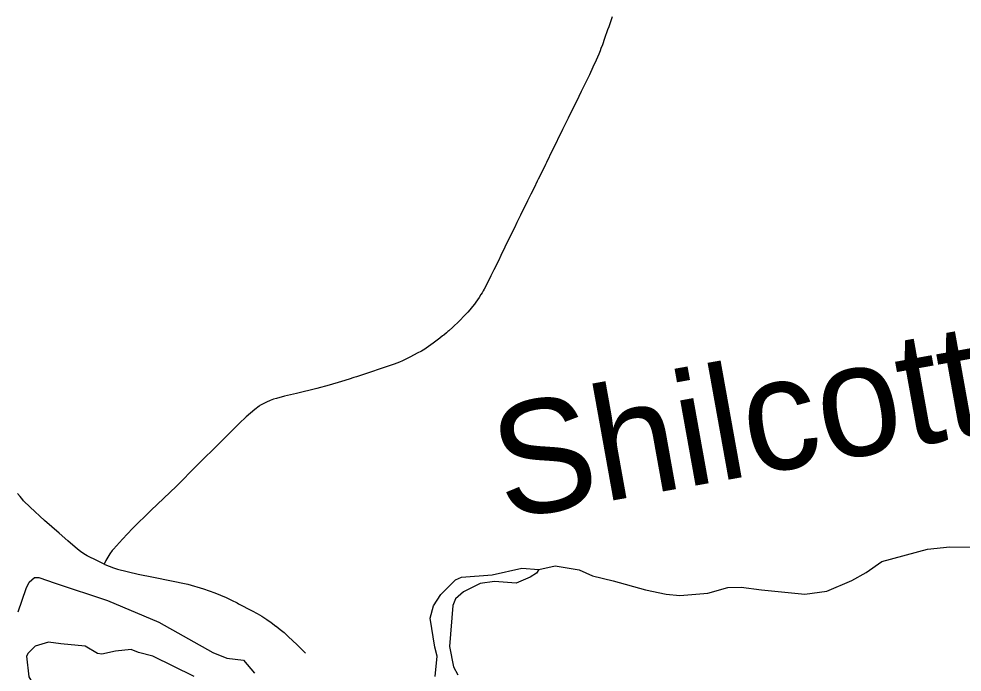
# Model space of a CAD drawing. Extents: x -19 to 366, y -4 to 359.
# Drawn here: x 152.873 to 153.543, y 194.154 to 194.618 of the extents above; entities that cross this region are included whole.
import ezdxf

# ---------------------------------------------------------------- set-up
doc = ezdxf.new("R2010")
doc.units = 0
for name, color, linetype in [('R_Border Prem', 7, 'Continuous'), ('R_Striping', 7, 'Continuous'), ('R_Survey Control', 7, 'Continuous'), ('R_Temp Easement', 7, 'Continuous'), ('Sheet Fence', 7, 'Continuous')]:
    doc.layers.add(name, color=color, linetype=linetype)

msp = doc.modelspace()

# ---------------------------------------------------------------- linework, layer by layer
at = {"layer": 'R_Border Prem'}
for points in [[(153.16865, 194.15142), (153.17005, 194.16586), (153.16848, 194.17231), (153.16509, 194.19278), (153.16748, 194.20154), (153.17272, 194.20955), (153.18305, 194.22007), (153.1872, 194.222), (153.20897, 194.2235), (153.23014, 194.22822), (153.24227, 194.22736), (153.24059, 194.22469), (153.23607, 194.22181), (153.22606, 194.21756), (153.21071, 194.21877), (153.20049, 194.21736), (153.1888, 194.21157), (153.18297, 194.20659), (153.18111, 194.20183), (153.1787, 194.17276), (153.18166, 194.15836), (153.18474, 194.1525)], [(152.87261, 194.19718), (152.87815, 194.21393), (152.88039, 194.21831), (152.88415, 194.22157), (152.88718, 194.22159), (152.89877, 194.21769), (152.93599, 194.20526), (152.97249, 194.18997), (153.01073, 194.16843), (153.02062, 194.16452), (153.03256, 194.16291), (153.0404, 194.15385)], [(152.99743, 194.15143), (152.96814, 194.16583), (152.95808, 194.16841), (152.95276, 194.17065), (152.94159, 194.16942), (152.93195, 194.16726), (152.92892, 194.16761), (152.92016, 194.17286), (152.90291, 194.17463), (152.894, 194.1757), (152.88455, 194.17297), (152.87967, 194.16799)], [(152.87967, 194.16799), (152.87836, 194.1659), (152.88019, 194.1511), (152.8848, 194.14316), (152.89148, 194.13695), (152.92495, 194.12031), (152.94686, 194.10453)]]:
    msp.add_lwpolyline(points, dxfattribs=at)
at = {"layer": 'R_Striping'}
for points in [[(153.29425, 194.61965), (153.29181, 194.61259), (153.29107, 194.6105), (153.28884, 194.60419), (153.28729, 194.59987), (153.28628, 194.59718), (153.28564, 194.59555), (153.2847, 194.59317), (153.28286, 194.58879), (153.28064, 194.58384), (153.27806, 194.57849), (153.27228, 194.56664), (153.27056, 194.56311), (153.26301, 194.54766), (153.26076, 194.54307), (153.25908, 194.53971), (153.25897, 194.53945), (153.25647, 194.53442), (153.25417, 194.52974), (153.25167, 194.52468), (153.24754, 194.51616), (153.24694, 194.51494), (153.2433, 194.50751), (153.24172, 194.50433), (153.24111, 194.50311), (153.23879, 194.49831), (153.23658, 194.49382), (153.2342, 194.48895), (153.22926, 194.47884), (153.2267, 194.4736), (153.22489, 194.46995), (153.22219, 194.46443), (153.21815, 194.45606), (153.21527, 194.45017), (153.21349, 194.44653), (153.21037, 194.44005), (153.2082, 194.43574)], [(153.2082, 194.43574), (153.2048, 194.42897), (153.20341, 194.42629), (153.2028, 194.42521), (153.20193, 194.42368), (153.20114, 194.42244), (153.19989, 194.42047), (153.19757, 194.41718), (153.19646, 194.4157), (153.19516, 194.41405), (153.19315, 194.41164), (153.19175, 194.41006), (153.19085, 194.40908), (153.189, 194.40706), (153.18624, 194.40423), (153.18461, 194.40259), (153.1821, 194.40021), (153.1811, 194.39929), (153.17829, 194.39681), (153.17769, 194.3963), (153.17667, 194.39544), (153.17468, 194.3938), (153.17381, 194.3931), (153.17193, 194.39166), (153.16723, 194.38812), (153.1623, 194.38438), (153.16118, 194.38372), (153.1589, 194.3824), (153.15594, 194.38086), (153.15111, 194.3783), (153.14915, 194.37729), (153.14831, 194.37686), (153.1453, 194.37544), (153.14324, 194.37453), (153.13961, 194.37308), (153.13528, 194.37159), (153.1289, 194.3695), (153.12338, 194.36772), (153.11267, 194.3642), (153.11088, 194.36364), (153.10762, 194.36256), (153.10202, 194.36081), (153.09331, 194.35821), (153.08457, 194.35575), (153.07025, 194.35228), (153.06168, 194.35048), (153.05603, 194.34881), (153.05389, 194.34816), (153.05138, 194.34726), (153.04893, 194.34622), (153.04652, 194.34504), (153.04422, 194.34372), (153.04375, 194.34339), (153.04056, 194.34092), (153.03746, 194.33834), (153.03446, 194.33564), (153.02951, 194.33098), (153.01615, 194.31774), (152.99945, 194.30125), (152.98485, 194.2865), (152.96668, 194.26924), (152.95382, 194.25656), (152.94656, 194.24892), (152.94015, 194.24183), (152.93937, 194.24084), (152.93773, 194.23855), (152.93619, 194.23617), (152.9348, 194.23371), (152.93355, 194.23117)], [(152.93355, 194.23117), (152.93415, 194.23088), (152.93712, 194.22962), (152.94012, 194.2285), (152.94311, 194.22755), (152.95785, 194.22402), (152.96867, 194.22185), (152.99304, 194.21704), (153.00409, 194.21356), (153.0082, 194.21225), (153.01227, 194.21079), (153.01627, 194.2092), (153.02023, 194.20746), (153.02412, 194.20559), (153.02795, 194.20358), (153.02903, 194.20298), (153.03863, 194.19812), (153.04214, 194.19619), (153.04562, 194.19413), (153.049, 194.19194), (153.05229, 194.18963), (153.05551, 194.1872), (153.05568, 194.18708), (153.05854, 194.18486), (153.06131, 194.18252), (153.06397, 194.18007), (153.06443, 194.17963), (153.07035, 194.17406), (153.07646, 194.1679)]]:
    msp.add_lwpolyline(points, dxfattribs=at)
at = {"layer": 'R_Survey Control'}
msp.add_lwpolyline([(152.93355, 194.23117), (152.93127, 194.23227), (152.92843, 194.2338), (152.92646, 194.23462), (152.92396, 194.23581), (152.9215, 194.23714), (152.91914, 194.23858), (152.91684, 194.24016), (152.91464, 194.24185), (152.90785, 194.24773), (152.90161, 194.25312), (152.89127, 194.26212), (152.88104, 194.27157), (152.8764, 194.27617), (152.87577, 194.27686), (152.87388, 194.27906), (152.87208, 194.28136)], dxfattribs=at)
at = {"layer": 'R_Temp Easement'}
msp.add_lwpolyline([(153.24227, 194.22736), (153.2538, 194.22992), (153.27087, 194.22701), (153.28019, 194.22291), (153.29499, 194.21941), (153.31796, 194.21295), (153.33257, 194.20983), (153.34224, 194.20896), (153.3623, 194.21044), (153.37629, 194.21453), (153.38576, 194.2148), (153.40035, 194.21301), (153.43106, 194.20983), (153.44677, 194.21204), (153.46451, 194.21958), (153.4745, 194.22516), (153.48561, 194.23303), (153.51812, 194.24183), (153.53401, 194.24347), (153.54936, 194.24321)], dxfattribs=at)
at = {"layer": 'Sheet Fence'}
for points in [[(156.50946, 189.3937), (156.44759, 191.65634), (156.2114, 200.27623), (155.97446, 208.89626), (155.73678, 217.51643), (155.49836, 226.13674), (155.2592, 234.75719), (155.01929, 243.37778), (154.77865, 251.9985), (154.53727, 260.61937), (154.29515, 269.24038), (154.0523, 277.86152), (153.80871, 286.48281), (153.56438, 295.10424), (153.31933, 303.72581), (153.07354, 312.34752), (152.82702, 320.96938), (152.57978, 329.59137), (152.3318, 338.21351), (152.0831, 346.83579)], [(154.11585, 1.87092), (153.9063, 10.48743), (153.69602, 19.10409), (153.48501, 27.72087), (153.27327, 36.3378), (153.0608, 44.95486), (152.84759, 53.57206), (152.63366, 62.1894), (152.419, 70.80688), (152.20362, 79.42449), (151.98751, 88.04225), (151.77068, 96.66014), (151.55312, 105.27817), (151.33484, 113.89634), (151.11584, 122.51465), (150.89612, 131.13311), (150.67568, 139.7517), (150.45452, 148.37043), (150.23264, 156.98931), (150.01005, 165.60832), (149.78674, 174.22748), (149.56272, 182.84677), (149.33799, 191.46621), (149.11254, 200.0858), (148.88638, 208.70552), (148.65952, 217.32539), (148.43194, 225.9454), (148.20366, 234.56555), (147.97466, 243.18584), (147.74497, 251.80628), (147.51457, 260.42687), (147.28346, 269.04759), (147.05165, 277.66846), (146.81914, 286.28948), (146.58593, 294.91064), (146.35202, 303.53194), (146.11742, 312.15339), (145.88211, 320.77499), (145.64611, 329.39673), (145.40941, 338.01861), (145.17202, 346.64065)], [(0, 189.51617), (7.11214, 189.52059), (14.22427, 189.53386), (21.33637, 189.55597), (28.44845, 189.58693), (35.56048, 189.62672), (42.67245, 189.67537), (49.78436, 189.73285), (56.89619, 189.79918), (64.00793, 189.87436), (71.11958, 189.95838), (78.23111, 190.05124), (85.34253, 190.15294), (92.45381, 190.26349), (99.56495, 190.38288), (106.67593, 190.51112), (113.78675, 190.6482), (120.89739, 190.79412), (128.00785, 190.94888), (135.11811, 191.11248), (142.22816, 191.28493), (149.33799, 191.46621), (156.44759, 191.65634), (163.55694, 191.85531), (170.66605, 192.06312), (177.77489, 192.27977), (184.88345, 192.50526), (191.99173, 192.73959), (199.09971, 192.98276), (206.20739, 193.23477), (213.31474, 193.49561), (220.42177, 193.7653), (227.52845, 194.04382), (234.63479, 194.33118), (241.74076, 194.62738), (248.84635, 194.93241), (255.95157, 195.24628), (263.05638, 195.56898), (270.16079, 195.90052), (277.26478, 196.24089), (284.36834, 196.5901), (291.47147, 196.94814), (298.57414, 197.31501), (305.67635, 197.69072), (312.77809, 198.07525), (319.87934, 198.46862), (326.9801, 198.87082), (334.08035, 199.28185), (341.18009, 199.7017)]]:
    msp.add_spline(points, degree=3, dxfattribs=at)

# ---------------------------------------------------------------- texts
at = {"layer": 'R_Temp Easement'}
msp.add_text('Shilcotts', height=0.08, rotation=10.19497, dxfattribs=at).set_placement((153.21764, 194.26247))

doc.saveas('drawing.dxf')
